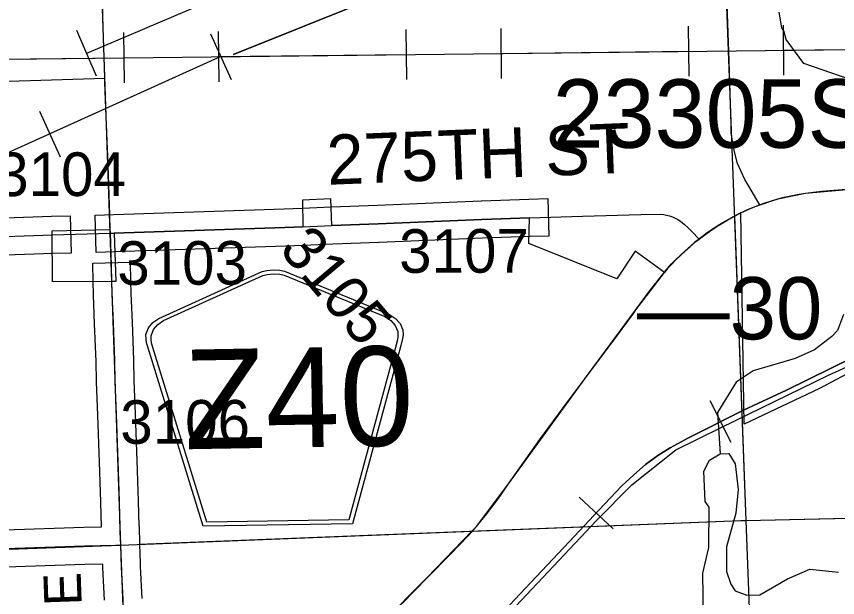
# Model space of a CAD drawing. Extents: x 128.7 to 185.5, y -21.4 to 12.6.
# Drawn here: x 164.229 to 165.547, y -12.756 to -11.823 of the extents above; entities that cross this region are included whole.
import ezdxf

# ---------------------------------------------------------------- set-up
doc = ezdxf.new("R2010")
doc.units = 0
for name, color, linetype in [('tdCoCityStreetMajor', 7, 'Continuous'), ('tdCoCityStreetMinor', 7, 'Continuous'), ('tdCoCorpBndry', 7, 'Continuous'), ('tdCoHydroRiver', 7, 'Continuous'), ('tdCoPipe', 7, 'Continuous'), ('tdCoPipe1', 7, 'Continuous'), ('tdCoPipe2', 7, 'Continuous'), ('tdCoPriCL', 7, 'Continuous'), ('tdCoPrimary', 7, 'Continuous'), ('tdCoPriNonDiv', 7, 'Continuous'), ('tdCoPriNonDivCL', 7, 'Continuous'), ('tdCoRRCL', 7, 'Continuous'), ('tdCoSecRdNmbr', 7, 'Continuous'), ('tdCoSecRdTxt', 7, 'Continuous'), ('tdCoSecRteBand', 7, 'Continuous'), ('tdCoSecRteCL', 7, 'Continuous'), ('tdCoSectLine', 7, 'Continuous'), ('tdCoSectLinePart', 7, 'Continuous'), ('tdCoShieldCoRteHrd', 7, 'Continuous'), ('tdCoStrucPriMaintName', 7, 'Continuous'), ('tdCoSurfAsphalt', 7, 'Continuous'), ('tdCoSurfGravel', 7, 'Continuous'), ('tdCoSurfGravelUnbanded', 7, 'Continuous'), ('tdStHwyPriRefPost1', 7, 'Continuous'), ('tdStHwyPriRefPost5', 7, 'Continuous')]:
    doc.layers.add(name, color=color, linetype=linetype)

msp = doc.modelspace()

# ---------------------------------------------------------------- linework, layer by layer
at = {"layer": 'tdCoCityStreetMajor'}
for p, q in [((164.38, -12.1713), (164.3797, -12.1651)), ((164.2863, -12.1739), (164.38, -12.1713)), ((164.38, -12.1713), (164.3861, -12.1712))]:
    msp.add_line(p, q, dxfattribs=at)
for points in [[(164.3709, -11.9227), (164.3703, -11.9045), (164.3684, -11.8415), (164.3661, -11.7594), (164.3659, -11.7539), (164.3632, -11.6843), (164.3625, -11.6681)], [(165.0527, -12.1466), (165.1379, -12.1439), (165.2311, -12.1412), (165.2631, -12.1407), (165.268, -12.1413), (165.2728, -12.1422), (165.2775, -12.1435), (165.2822, -12.1451), (165.2866, -12.1471), (165.2909, -12.1494), (165.295, -12.1521), (165.3017, -12.157), (165.3074, -12.1627), (165.3135, -12.1689), (165.3245, -12.1804)], [(164.3823, -12.2485), (164.3817, -12.2235), (164.3807, -12.187), (164.38, -12.1716), (164.38, -12.1713)]]:
    msp.add_lwpolyline(points, dxfattribs=at)
at = {"layer": 'tdCoCityStreetMinor'}
msp.add_lwpolyline([(165.4221, -12.1258), (165.4159, -12.1151), (165.4063, -12.0984), (165.3984, -12.0848), (165.3865, -12.0591), (165.3818, -12.0406), (165.3784, -12.0231), (165.3766, -12.01), (165.3761, -11.9945), (165.3757, -11.9812), (165.3729, -11.8951), (165.3678, -11.742), (165.3629, -11.6355)], dxfattribs=at)
at = {"layer": 'tdCoCorpBndry'}
msp.add_lwpolyline([(165.6432, -12.3542), (165.5184, -12.4206), (165.3971, -12.478), (165.3918, -12.1387), (165.3804, -12.1446), (165.3693, -12.1509), (165.354, -12.16), (165.3357, -12.1723), (165.3248, -12.1807), (165.3182, -12.1857), (165.3107, -12.1927), (165.3029, -12.1995), (165.2954, -12.2062), (165.2881, -12.2132), (165.2811, -12.2205), (165.2743, -12.2281), (165.2696, -12.2342), (165.2222, -12.2002), (165.1929, -12.2447), (165.0518, -12.1878), (165.0527, -12.1466), (164.9763, -12.1491), (164.8099, -12.156), (164.7355, -12.1589), (164.7338, -12.1162), (164.688, -12.1179), (164.6889, -12.1608), (164.6599, -12.1619), (164.4183, -12.1703), (164.3861, -12.1712), (164.3885, -12.2485), (164.3823, -12.2485), (164.287, -12.2493), (164.2863, -12.1676), (164.3797, -12.1651), (164.3784, -12.1269), (164.3775, -12.0927), (164.3757, -12.0472), (164.3746, -12.0231), (164.3719, -11.9572), (164.3709, -11.9227), (163.6155, -11.9462)], dxfattribs=at)
at = {"layer": 'tdCoHydroRiver'}
for points in [[(165.5953, -11.934), (165.4929, -11.8984), (165.4646, -11.86), (165.4609, -11.8459), (165.4576, -11.8413), (165.4535, -11.8162)], [(165.5569, -12.3017), (165.5468, -12.3273), (165.5377, -12.3371), (165.5101, -12.3587), (165.479, -12.3725), (165.4119, -12.3923), (165.3842, -12.4107), (165.3544, -12.4592), (165.3585, -12.5254)], [(165.3321, -12.7915), (165.3309, -12.7174), (165.3404, -12.676), (165.3412, -12.6112), (165.3345, -12.602), (165.3327, -12.5532), (165.3415, -12.5355), (165.3585, -12.5254), (165.3727, -12.5248), (165.3828, -12.5418), (165.3875, -12.5827), (165.3841, -12.6207), (165.3688, -12.6749), (165.3687, -12.7144), (165.3758, -12.7347), (165.3825, -12.7455), (165.4017, -12.7526), (165.4222, -12.7519), (165.467, -12.7265), (165.5028, -12.711), (165.5487, -12.7156)]]:
    msp.add_lwpolyline(points, dxfattribs=at)
at = {"layer": 'tdCoPipe'}
for p, q in [((164.4024, -11.9296), (164.4015, -11.849)), ((164.5545, -11.9279), (164.5536, -11.8474)), ((164.8557, -11.9244), (164.8548, -11.8438)), ((165.0078, -11.9227), (165.0069, -11.8422)), ((165.309, -11.9192), (165.308, -11.8386)), ((165.4611, -11.9175), (165.4601, -11.837))]:
    msp.add_line(p, q, dxfattribs=at)
for points in [[(164.5777, -11.8839), (164.9779, -11.7227), (165.4169, -11.0445)], [(152.8427, -11.7734), (156.2861, -11.7117), (158.7827, -11.4694), (158.9022, -11.6363), (161.2154, -11.6489), (161.3188, -11.8679), (163.5118, -11.8995), (166.3675, -11.8668), (166.3055, -13.6092)], [(165.4606, -11.8772), (165.7618, -11.8737)], [(164.5574, -11.8875), (163.6862, -12.2814), (163.6759, -12.3273), (162.8211, -13.4003), (161.9826, -14.6801), (161.6282, -15.7116)], [(164.1008, -11.8928), (164.4019, -11.8893)], [(164.554, -11.8876), (164.8552, -11.8841)], [(165.0073, -11.8824), (165.3085, -11.8789)]]:
    msp.add_lwpolyline(points, dxfattribs=at)
at = {"layer": 'tdCoPipe1'}
for p, q in [((164.5408, -11.8508), (164.5739, -11.9241)), ((164.2663, -11.9749), (164.2995, -12.0484))]:
    msp.add_line(p, q, dxfattribs=at)
for points in [[(164.5777, -11.8838), (164.8559, -11.7717)], [(164.5574, -11.8875), (164.2829, -12.0116)]]:
    msp.add_lwpolyline(points, dxfattribs=at)
at = {"layer": 'tdCoPipe2'}
msp.add_line((164.3578, -11.919), (164.3262, -11.8454), dxfattribs=at)
msp.add_lwpolyline([(164.342, -11.8822), (164.6178, -11.764)], dxfattribs=at)
at = {"layer": 'tdCoPriCL'}
msp.add_lwpolyline([(164.839, -12.7748), (164.8878, -12.725), (164.96, -12.6499), (164.9674, -12.6421), (164.9832, -12.6224), (165.0187, -12.5736), (165.069, -12.5028), (165.1413, -12.4049), (165.1439, -12.4014), (165.2191, -12.2999), (165.2231, -12.2944), (165.2691, -12.2341), (165.271, -12.2318), (165.274, -12.2281), (165.2807, -12.2205), (165.2877, -12.2132), (165.295, -12.2062), (165.3135, -12.1897), (165.3235, -12.1811), (165.3354, -12.1723), (165.3528, -12.1605), (165.3689, -12.1509), (165.3914, -12.1387), (165.403, -12.1332), (165.4148, -12.1282), (165.4217, -12.1258), (165.431, -12.1225), (165.4411, -12.1191), (165.4513, -12.1161), (165.4615, -12.1134), (165.4719, -12.1111), (165.4823, -12.1092), (165.4954, -12.1069), (165.5085, -12.105), (165.5217, -12.1037), (165.5349, -12.1028), (165.6145, -12.0961)], dxfattribs=at)
at = {"layer": 'tdCoPrimary'}
for points in [[(164.8489, -12.7652), (164.8881, -12.725), (164.9259, -12.6868), (164.9547, -12.6567), (164.9678, -12.6421), (164.9836, -12.6224), (165.0021, -12.598), (165.0191, -12.5736), (165.0694, -12.5028), (165.1143, -12.4416), (165.1417, -12.4049), (165.1846, -12.3472), (165.2194, -12.2999), (165.2235, -12.2944), (165.2509, -12.2579), (165.2696, -12.2341), (165.2743, -12.2281), (165.2811, -12.2205), (165.2881, -12.2132), (165.2954, -12.2062), (165.3029, -12.1995), (165.3107, -12.1927), (165.3182, -12.1857), (165.3248, -12.1807), (165.3357, -12.1723), (165.354, -12.16), (165.3693, -12.1509), (165.3804, -12.1446), (165.3918, -12.1387), (165.4034, -12.1332), (165.4151, -12.1282), (165.4221, -12.1258), (165.4314, -12.1225), (165.4415, -12.1191), (165.4516, -12.1161), (165.4619, -12.1134), (165.4723, -12.1111), (165.4827, -12.1092), (165.4957, -12.1069), (165.5089, -12.105), (165.522, -12.1037), (165.5352, -12.1028), (165.6149, -12.0961)], [(165.3918, -12.1387), (165.3918, -12.1387), (165.4034, -12.1332), (165.4151, -12.1282), (165.4221, -12.1258), (165.4314, -12.1225), (165.4415, -12.1191), (165.4516, -12.1161), (165.4619, -12.1134), (165.4723, -12.1111), (165.4827, -12.1092), (165.4957, -12.1069), (165.5089, -12.105), (165.522, -12.1037), (165.5352, -12.1028), (165.6149, -12.0961)], [(165.3918, -12.1387), (165.3918, -12.1387), (165.4034, -12.1332), (165.4151, -12.1282), (165.4221, -12.1258), (165.4314, -12.1225), (165.4415, -12.1191), (165.4516, -12.1161), (165.4619, -12.1134), (165.4723, -12.1111), (165.4827, -12.1092), (165.4957, -12.1069), (165.5089, -12.105), (165.522, -12.1037), (165.5352, -12.1028), (165.6149, -12.0961)], [(165.2696, -12.2341), (165.2696, -12.2341), (165.2743, -12.2281), (165.2811, -12.2205), (165.2881, -12.2132), (165.2954, -12.2062), (165.3029, -12.1995), (165.3107, -12.1927), (165.3182, -12.1857), (165.3248, -12.1807), (165.3357, -12.1723), (165.354, -12.16), (165.3693, -12.1509), (165.3804, -12.1446), (165.3918, -12.1387)], [(165.2696, -12.2341), (165.2696, -12.2341), (165.2743, -12.2281), (165.2811, -12.2205), (165.2881, -12.2132), (165.2954, -12.2062), (165.3029, -12.1995), (165.3107, -12.1927), (165.3182, -12.1857), (165.3248, -12.1807), (165.3357, -12.1723), (165.354, -12.16), (165.3693, -12.1509), (165.3804, -12.1446), (165.3918, -12.1387)], [(164.8489, -12.7652), (164.8881, -12.725), (164.9259, -12.6868), (164.9547, -12.6567), (164.9678, -12.6421), (164.9836, -12.6224), (165.0021, -12.598), (165.0191, -12.5736), (165.0694, -12.5028), (165.1143, -12.4416), (165.1417, -12.4049), (165.1846, -12.3472), (165.2235, -12.2944), (165.2509, -12.2579), (165.2696, -12.2341)], [(164.8489, -12.7652), (164.8881, -12.725), (164.9259, -12.6868), (164.9547, -12.6567), (164.9678, -12.6421), (164.9836, -12.6224), (165.0021, -12.598), (165.0191, -12.5736), (165.0694, -12.5028), (165.1143, -12.4416), (165.1417, -12.4049), (165.1846, -12.3472), (165.2235, -12.2944), (165.2509, -12.2579), (165.2696, -12.2341)]]:
    msp.add_lwpolyline(points, dxfattribs=at)
at = {"layer": 'tdCoPriNonDiv'}
msp.add_lwpolyline([(164.1031, -13.4988), (164.2841, -13.3092), (164.4047, -13.1699), (164.4205, -13.1534), (164.5916, -13.0152), (164.7423, -12.8715), (164.8878, -12.725), (164.9674, -12.6421), (165.0187, -12.5736), (165.1413, -12.4049), (165.2471, -12.2624), (165.274, -12.2281), (165.295, -12.2062), (165.3178, -12.1857), (165.3536, -12.16), (165.3914, -12.1387), (165.4148, -12.1282), (165.4513, -12.1161), (165.4954, -12.1069), (165.676, -12.0909)], dxfattribs=at)
at = {"layer": 'tdCoPriNonDivCL'}
msp.add_lwpolyline([(164.8486, -12.7652), (164.8878, -12.725), (164.9255, -12.6868), (164.9543, -12.6567), (164.9674, -12.6421), (164.9832, -12.6224), (165.0017, -12.598), (165.0187, -12.5736), (165.069, -12.5028), (165.1139, -12.4416), (165.1413, -12.4049), (165.1842, -12.3472), (165.2231, -12.2944), (165.2505, -12.2579), (165.2692, -12.2341), (165.2692, -12.2341), (165.274, -12.2281), (165.2807, -12.2205), (165.2877, -12.2132), (165.295, -12.2062), (165.3026, -12.1995), (165.3103, -12.1927), (165.3178, -12.1857), (165.3244, -12.1807), (165.3354, -12.1723), (165.3536, -12.16), (165.3689, -12.1509), (165.38, -12.1446), (165.3914, -12.1387), (165.3914, -12.1387), (165.403, -12.1332), (165.4148, -12.1282), (165.4217, -12.1258), (165.431, -12.1225), (165.4411, -12.1191), (165.4513, -12.1161), (165.4615, -12.1134), (165.4719, -12.1111), (165.4823, -12.1092), (165.4954, -12.1069), (165.5085, -12.105), (165.5217, -12.1037), (165.5349, -12.1028), (165.6145, -12.0961)], dxfattribs=at)
msp.add_lwpolyline([(164.8486, -12.7652), (164.8878, -12.725), (164.9255, -12.6868), (164.9543, -12.6567), (164.9674, -12.6421), (164.9832, -12.6224), (165.0017, -12.598), (165.0187, -12.5736), (165.069, -12.5028), (165.1139, -12.4416), (165.1413, -12.4049), (165.1842, -12.3472), (165.2231, -12.2944), (165.2505, -12.2579), (165.2692, -12.2341), (165.2692, -12.2341), (165.274, -12.2281), (165.2807, -12.2205), (165.2877, -12.2132), (165.295, -12.2062), (165.3026, -12.1995), (165.3103, -12.1927), (165.3178, -12.1857), (165.3244, -12.1807), (165.3354, -12.1723), (165.3536, -12.16), (165.3689, -12.1509), (165.38, -12.1446), (165.3914, -12.1387), (165.3914, -12.1387), (165.403, -12.1332), (165.4148, -12.1282), (165.4217, -12.1258), (165.431, -12.1225), (165.4411, -12.1191), (165.4513, -12.1161), (165.4615, -12.1134), (165.4719, -12.1111), (165.4823, -12.1092), (165.4954, -12.1069), (165.5085, -12.105), (165.5217, -12.1037), (165.5349, -12.1028), (165.6145, -12.0961)], dxfattribs=at)
at = {"layer": 'tdCoRRCL'}
for p, q in [((165.3761, -12.5076), (165.3425, -12.4406)), ((165.1871, -12.6461), (165.1322, -12.595))]:
    msp.add_line(p, q, dxfattribs=at)
for points in [[(164.1578, -13.6969), (165.16, -12.6326), (165.2171, -12.5754), (165.2876, -12.5191), (165.3604, -12.4831), (165.5324, -12.3993), (165.6955, -12.3255), (165.771, -12.2994), (165.8402, -12.283), (165.9135, -12.2729), (166.447, -12.2414), (166.5153, -12.2326), (166.617, -12.2156), (166.7038, -12.1925), (166.82, -12.146), (166.9707, -12.07), (167.1226, -11.9553), (167.7521, -11.5304), (167.7755, -11.5097), (167.7931, -11.4863), (167.818, -11.4356), (168.3156, -10.2809)], [(165.5729, -12.3701), (165.4652, -12.4233), (165.3963, -12.4555), (165.3077, -12.4999), (165.2786, -12.5159), (165.2585, -12.528), (165.2388, -12.5427), (165.2202, -12.5592), (165.2011, -12.577), (165.1638, -12.6161), (165.1248, -12.658), (164.9503, -12.843), (164.9119, -12.8837), (164.8493, -12.9495), (164.7224, -13.0845), (164.6794, -13.1304), (164.59, -13.225), (164.5053, -13.3144), (164.412, -13.4143), (164.3331, -13.4979), (164.261, -13.5744), (164.2246, -13.6135)], [(164.2246, -13.6135), (164.261, -13.5744), (164.3331, -13.4979), (164.412, -13.4143), (164.5053, -13.3144), (164.59, -13.225), (164.6794, -13.1304), (164.7224, -13.0845), (164.8493, -12.9495), (164.9119, -12.8837), (164.9503, -12.843), (165.1248, -12.658), (165.1638, -12.6161), (165.2011, -12.577), (165.2202, -12.5592), (165.2388, -12.5427), (165.2585, -12.528), (165.2786, -12.5159), (165.3077, -12.4999), (165.3963, -12.4555), (165.4652, -12.4233), (165.5729, -12.3701)]]:
    msp.add_lwpolyline(points, dxfattribs=at)
at = {"layer": 'tdCoSecRteBand'}
for points in [[(164.3569, -12.202), (164.3553, -12.142), (164.3853, -12.1412), (164.4173, -12.1403), (164.6588, -12.1319), (164.6877, -12.1308), (164.7343, -12.129), (164.8087, -12.126), (164.9751, -12.1191), (164.9752, -12.1191), (164.9754, -12.1191), (165.0518, -12.1167), (165.0818, -12.1157), (165.0837, -12.1757), (165.0537, -12.1766), (164.9774, -12.1791), (164.8111, -12.186), (164.8111, -12.186), (164.811, -12.186), (164.7367, -12.1889), (164.6901, -12.1908), (164.6611, -12.1919), (164.661, -12.1919), (164.661, -12.1919), (164.4193, -12.2003), (164.4192, -12.2003), (164.4191, -12.2003), (164.3869, -12.2012), (164.3569, -12.202)], [(163.9213, -12.1568), (164.2707, -12.1443), (164.2708, -12.1443), (164.271, -12.1443), (164.2855, -12.1439), (164.3155, -12.1431), (164.3171, -12.203), (164.2871, -12.2039), (164.2727, -12.2042), (163.9234, -12.2168)], [(164.1619, -12.6494), (164.3373, -12.6435), (164.3374, -12.6435), (164.3375, -12.6435), (164.3656, -12.6428), (164.3646, -12.6031), (164.3631, -12.5546), (164.3615, -12.5088), (164.3598, -12.4636), (164.3577, -12.41), (164.3577, -12.4098), (164.3577, -12.4096), (164.3569, -12.3772), (164.3546, -12.3165), (164.3528, -12.2702), (164.3528, -12.27), (164.3527, -12.2697), (164.3523, -12.2492), (164.3516, -12.2192), (164.4116, -12.2178), (164.4123, -12.2478), (164.4127, -12.2681), (164.4146, -12.3141), (164.4146, -12.3142), (164.4146, -12.3142), (164.4169, -12.3751), (164.4169, -12.3753), (164.4169, -12.3754), (164.4177, -12.4079), (164.4198, -12.4613), (164.4198, -12.4613), (164.4198, -12.4613), (164.4214, -12.5066), (164.4214, -12.5066), (164.4214, -12.5066), (164.4231, -12.5525), (164.4231, -12.5526), (164.4231, -12.5527), (164.4246, -12.6013), (164.4246, -12.6014), (164.4246, -12.6014), (164.4256, -12.6414), (164.426, -12.6414), (164.4266, -12.6712), (164.4277, -12.7009), (164.4279, -12.7063), (164.4302, -12.7579)], [(164.3702, -12.7604), (164.3679, -12.7089), (164.3679, -12.7087), (164.3679, -12.7086), (164.3677, -12.7028), (164.3391, -12.7035), (164.164, -12.7094)]]:
    msp.add_lwpolyline(points, dxfattribs=at)
at = {"layer": 'tdCoSecRteCL'}
for points in [[(164.3797, -12.1651), (164.3796, -12.1635), (164.3784, -12.1269), (164.3775, -12.0927), (164.3757, -12.0472), (164.3746, -12.0231), (164.3719, -11.9572), (164.3711, -11.9286), (164.3709, -11.9227)], [(164.3861, -12.1712), (164.4183, -12.1703), (164.6599, -12.1619), (164.6889, -12.1608), (164.7355, -12.1589), (164.8099, -12.156), (164.9763, -12.1491), (165.0527, -12.1466)], [(162.3748, -12.2431), (162.3985, -12.2423), (162.546, -12.2369), (162.8474, -12.226), (163.1583, -12.2142), (163.2979, -12.209), (163.5638, -12.1997), (163.6656, -12.196), (163.9223, -12.1868), (164.2718, -12.1743), (164.2863, -12.1739)], [(164.3966, -12.6721), (164.3958, -12.6504), (164.3946, -12.6022), (164.3931, -12.5536), (164.3915, -12.5077), (164.3898, -12.4624), (164.3877, -12.4088), (164.3869, -12.3762), (164.3846, -12.3153), (164.3827, -12.269), (164.3823, -12.2485)], [(162.3933, -12.7458), (162.4335, -12.7438), (162.6902, -12.7346), (162.868, -12.728), (163.0416, -12.7216), (163.2478, -12.7137), (163.5319, -12.7033), (163.6717, -12.6979), (163.8983, -12.689), (164.0606, -12.6831), (164.1629, -12.6794), (164.3383, -12.6735), (164.3886, -12.6722), (164.3966, -12.6721)], [(164.4209, -13.1534), (164.417, -13.1479), (164.4147, -13.1405), (164.4131, -13.106), (164.412, -13.079), (164.4104, -13.0391), (164.4085, -12.9984), (164.407, -12.9579), (164.4052, -12.9061), (164.4037, -12.8577), (164.4016, -12.8027), (164.4002, -12.7593), (164.3979, -12.7075), (164.3966, -12.6721)]]:
    msp.add_lwpolyline(points, dxfattribs=at)
at = {"layer": 'tdCoSectLine'}
for points in [[(165.3625, -11.6355), (165.4001, -12.6328)], [(164.3621, -11.6681), (164.3962, -12.6721)], [(165.4001, -12.6328), (166.3961, -12.6101)], [(164.3962, -12.6721), (165.392, -12.6329), (165.4001, -12.6328)], [(165.4001, -12.6328), (165.4378, -13.6355)], [(163.3969, -12.7082), (164.3962, -12.6721)], [(164.3962, -12.6721), (164.4341, -13.6744)]]:
    msp.add_lwpolyline(points, dxfattribs=at)
at = {"layer": 'tdCoSectLinePart'}
for points in [[(164.3738, -12.0108), (164.3782, -12.1412)], [(165.3817, -12.1437), (165.4001, -12.6328)], [(165.4001, -12.6328), (166.267, -12.613)], [(164.4262, -12.6709), (165.392, -12.6329), (165.4001, -12.6328)], [(165.4001, -12.6328), (165.4378, -13.6355)]]:
    msp.add_lwpolyline(points, dxfattribs=at)
at = {"layer": 'tdCoShieldCoRteHrd'}
for points in [[(164.5289, -12.642), (164.442, -12.3606), (164.4379, -12.3475), (164.4371, -12.3416), (164.437, -12.3338), (164.441, -12.3234), (164.4481, -12.3148), (164.4576, -12.308), (164.6236, -12.2327), (164.6311, -12.231), (164.6415, -12.2299), (164.6519, -12.2306), (164.6595, -12.2321), (164.828, -12.3015), (164.8377, -12.308), (164.8451, -12.3164), (164.8495, -12.3266), (164.8496, -12.3344), (164.849, -12.3403), (164.8454, -12.3536), (164.7684, -12.6378)], [(164.5346, -12.6356), (164.4501, -12.3618), (164.4462, -12.3492), (164.4454, -12.3436), (164.4452, -12.336), (164.4491, -12.3261), (164.456, -12.3178), (164.4651, -12.3112), (164.6244, -12.239), (164.6316, -12.2373), (164.6416, -12.2362), (164.6516, -12.237), (164.6588, -12.2384), (164.8206, -12.305), (164.8299, -12.3113), (164.837, -12.3193), (164.8413, -12.3291), (164.8414, -12.3366), (164.8408, -12.3423), (164.8373, -12.355), (164.7624, -12.6316)]]:
    msp.add_lwpolyline(points, close=True, dxfattribs=at)
at = {"layer": 'tdCoSurfAsphalt'}
msp.add_lwpolyline([(164.3861, -12.1712), (164.4183, -12.1703), (164.6599, -12.1619), (164.6889, -12.1608), (164.7355, -12.1589), (164.8099, -12.156), (164.9763, -12.1491), (165.0527, -12.1466)], dxfattribs=at)
at = {"layer": 'tdCoSurfGravel'}
for points in [[(160.3685, -12.3149), (160.3946, -12.3136), (160.5342, -12.3084), (160.7167, -12.3015), (160.9201, -12.2944), (161.0841, -12.2887), (161.3216, -12.2793), (161.3727, -12.2775), (161.4659, -12.2741), (161.6479, -12.2682), (161.8294, -12.262), (162.0762, -12.2537), (162.2133, -12.2487), (162.3748, -12.2431), (162.3985, -12.2423), (162.546, -12.2369), (162.8474, -12.226), (163.1583, -12.2142), (163.2979, -12.209), (163.5638, -12.1997), (163.6656, -12.196), (163.9223, -12.1868), (164.2718, -12.1743), (164.2863, -12.1739)], [(164.4209, -13.1534), (164.417, -13.1479), (164.4147, -13.1405), (164.4131, -13.106), (164.412, -13.079), (164.4104, -13.0391), (164.4085, -12.9984), (164.407, -12.9579), (164.4052, -12.9061), (164.4037, -12.8577), (164.4016, -12.8027), (164.4002, -12.7593), (164.3979, -12.7075), (164.3966, -12.6721), (164.3958, -12.6504), (164.3946, -12.6022), (164.3931, -12.5536), (164.3915, -12.5077), (164.3898, -12.4624), (164.3877, -12.4088), (164.3869, -12.3762), (164.3846, -12.3153), (164.3827, -12.269), (164.3823, -12.2485)], [(162.3933, -12.7458), (162.4335, -12.7438), (162.6902, -12.7346), (162.868, -12.728), (163.0416, -12.7216), (163.2478, -12.7137), (163.5319, -12.7033), (163.6717, -12.6979), (163.8983, -12.689), (164.0606, -12.6831), (164.1629, -12.6794), (164.3383, -12.6735), (164.3886, -12.6722), (164.3966, -12.6721)]]:
    msp.add_lwpolyline(points, dxfattribs=at)
at = {"layer": 'tdCoSurfGravelUnbanded'}
msp.add_lwpolyline([(164.3797, -12.1651), (164.3796, -12.1635), (164.3784, -12.1269), (164.3775, -12.0927), (164.3757, -12.0472), (164.3746, -12.0231), (164.3719, -11.9572), (164.3711, -11.9286), (164.3709, -11.9227)], dxfattribs=at)

# ---------------------------------------------------------------- texts
at = {"layer": 'tdCoSecRdNmbr'}
for s, rotation, p in [('3104', 0.1235, (164.1966, -12.1117)), ('3105', 310.1237, (164.649, -12.1978)), ('3107', 0.1239, (164.8434, -12.2349)), ('3103', 0.1235, (164.391, -12.2542)), ('3106', 0.1235, (164.3958, -12.5095))]:
    msp.add_text(s, height=0.07, rotation=rotation, dxfattribs=at).set_placement(p)
at = {"layer": 'tdCoSecRdTxt'}
for s, height, rotation, p in [('275TH ST', 0.08, 2.319, (164.7287, -12.0935)), ('400TH AVE', 0.06, 92, (164.3469, -13.1386))]:
    msp.add_text(s, height=height, rotation=rotation, dxfattribs=at).set_placement(p)
at = {"layer": 'tdCoShieldCoRteHrd'}
msp.add_text('Z40', height=0.16, rotation=1, dxfattribs=at).set_placement((164.4994, -12.5183))
at = {"layer": 'tdCoStrucPriMaintName'}
msp.add_text('23305S067', height=0.11, dxfattribs=at).set_placement((165.0898, -12.034))
msp.add_text('23305S067', height=0.11, dxfattribs=at).set_placement((165.0898, -12.034))
msp.add_text('23305S067', height=0.11, dxfattribs=at).set_placement((165.0898, -12.034))
at = {"layer": 'tdStHwyPriRefPost1'}
msp.add_text('‒‒30', height=0.1, dxfattribs=at).set_placement((165.2252, -12.3417))
at = {"layer": 'tdStHwyPriRefPost5'}
msp.add_text('‒‒30', height=0.1, dxfattribs=at).set_placement((165.2252, -12.3417))

doc.saveas('drawing.dxf')
